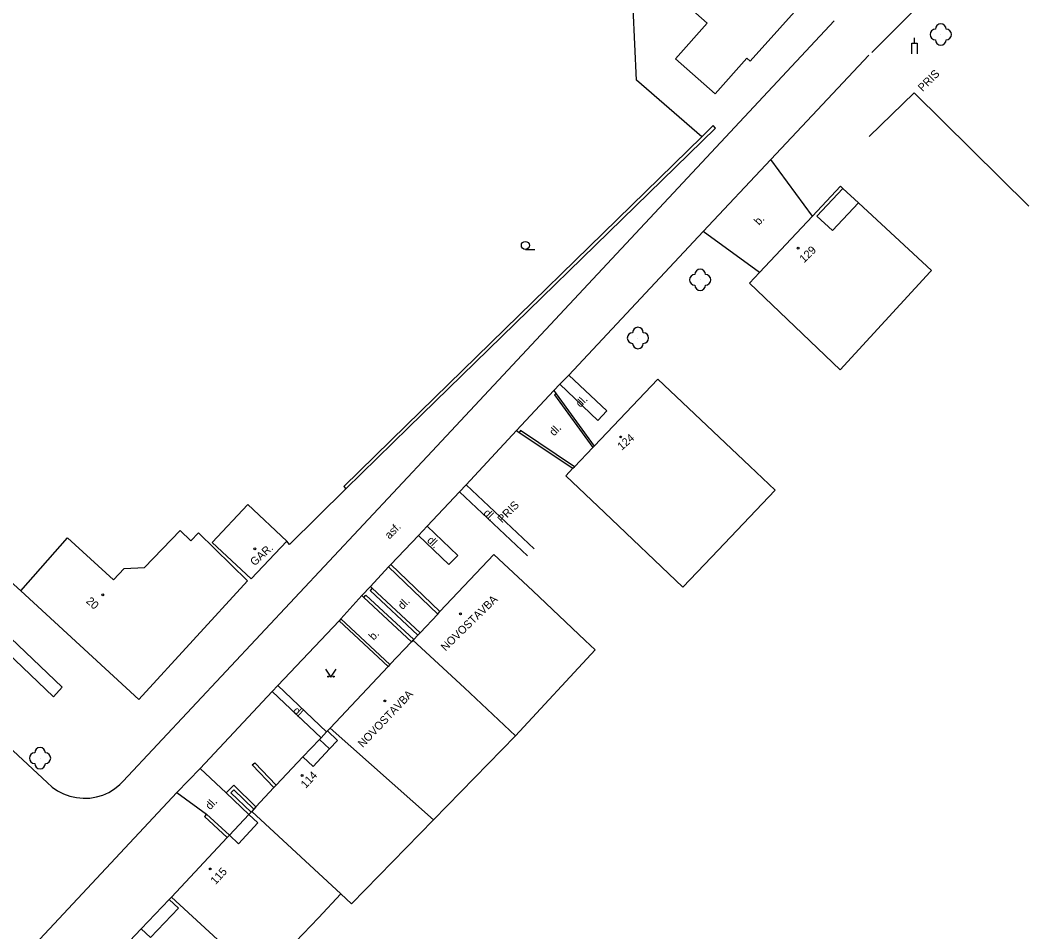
# Model space of a CAD drawing. Extents: x -577457 to -568404, y -1208466 to -1201387.
# Drawn here: x -572898.6 to -572804.1, y -1203358.5 to -1203273.1 of the extents above; entities that cross this region are included whole.
import ezdxf

# ---------------------------------------------------------------- set-up
doc = ezdxf.new("R2010")
doc.units = 0
for name, color, linetype in [('BUDOVY_MĚŘ', 7, 'Continuous'), ('BUDOVY_NEMĚŘ', 7, 'Continuous'), ('POMOC_POPIS', 7, 'Continuous'), ('ROZHRANÍ_PLOCH', 7, 'Continuous'), ('ZELEŇ', 7, 'Continuous'), ('ZN_BUDOV', 7, 'Continuous'), ('ZN_DOPLŇKOVÉ', 7, 'Continuous'), ('ZN_KULTUR', 7, 'Continuous'), ('Č_POPIS_ORIENT', 7, 'Continuous')]:
    doc.layers.add(name, color=color, linetype=linetype)

msp = doc.modelspace()

# ---------------------------------------------------------------- linework, layer by layer
at = {"layer": 'BUDOVY_MĚŘ'}
for points in [[(-572835.98, -1203260.5), (-572824.62, -1203270.7), (-572830.16, -1203276.9), (-572830.47, -1203276.63), (-572833.45, -1203279.97), (-572837.16, -1203276.68), (-572834.19, -1203273.33), (-572841.62, -1203266.74), (-572835.98, -1203260.5)], [(-572824.33, -1203291.43), (-572821.69, -1203288.62), (-572821.47, -1203288.83)], [(-572821.47, -1203288.83), (-572823.91, -1203291.42), (-572822.46, -1203292.77), (-572820.03, -1203290.19)], [(-572821.47, -1203288.83), (-572820.03, -1203290.19)], [(-572829.3, -1203296.71), (-572824.33, -1203291.43)], [(-572830.22, -1203297.69), (-572829.3, -1203296.71)], [(-572844.78, -1203312.96), (-572838.81, -1203306.69)], [(-572846.63, -1203314.9), (-572844.92, -1203313.1)], [(-572844.92, -1203313.1), (-572844.78, -1203312.96)], [(-572843.81, -1203319.19), (-572847.43, -1203315.74), (-572846.77, -1203315.05)], [(-572846.77, -1203315.05), (-572846.63, -1203314.9)], [(-572873.59, -1203321.87), (-572877.24, -1203318.45)], [(-572880.57, -1203322), (-572876.92, -1203325.42), (-572873.59, -1203321.87)], [(-572859.24, -1203328.48), (-572854.18, -1203323.11), (-572850.54, -1203326.54)], [(-572898.49, -1203326.53), (-572887.45, -1203336.72), (-572877.26, -1203325.58)], [(-572861.1, -1203330.46), (-572859.44, -1203328.7)], [(-572859.44, -1203328.7), (-572859.24, -1203328.48)], [(-572861.69, -1203331.09), (-572861.31, -1203330.68)], [(-572861.31, -1203330.68), (-572861.1, -1203330.46)], [(-572861.9, -1203331.31), (-572863.92, -1203333.44)], [(-572861.76, -1203331.16), (-572861.9, -1203331.31)], [(-572861.76, -1203331.16), (-572861.69, -1203331.09)], [(-572864.09, -1203333.63), (-572869.53, -1203339.39)], [(-572863.92, -1203333.44), (-572864.09, -1203333.63)], [(-572870.37, -1203340.29), (-572870.53, -1203340.45)], [(-572869.86, -1203339.74), (-572870.37, -1203340.29)], [(-572869.77, -1203339.65), (-572869.86, -1203339.74)], [(-572869.53, -1203339.39), (-572869.77, -1203339.65)], [(-572869.58, -1203341.34), (-572868.82, -1203340.54), (-572869.77, -1203339.65)], [(-572870.53, -1203340.45), (-572872.07, -1203342.09)], [(-572869.58, -1203341.34), (-572870.53, -1203340.45)], [(-572872.07, -1203342.09), (-572874.57, -1203344.74)], [(-572872.07, -1203342.09), (-572871.12, -1203342.98), (-572869.58, -1203341.34)], [(-572874.78, -1203344.96), (-572876.47, -1203346.76)], [(-572874.57, -1203344.74), (-572874.78, -1203344.96)], [(-572876.47, -1203346.76), (-572876.67, -1203346.98)], [(-572878.96, -1203349.43), (-572878.12, -1203350.22), (-572876.3, -1203348.26), (-572877.14, -1203347.48)], [(-572878.96, -1203349.43), (-572877.14, -1203347.48)], [(-572877.14, -1203347.48), (-572876.93, -1203347.26)], [(-572876.93, -1203347.26), (-572876.87, -1203347.19)], [(-572876.67, -1203346.98), (-572876.87, -1203347.19)], [(-572884.38, -1203355.22), (-572879.17, -1203349.65)], [(-572879.17, -1203349.65), (-572878.96, -1203349.43)], [(-572884.59, -1203355.45), (-572884.38, -1203355.22)], [(-572887.22, -1203358.21), (-572886.36, -1203359.02), (-572883.74, -1203356.26), (-572884.59, -1203355.45)], [(-572887.22, -1203358.21), (-572884.59, -1203355.45)], [(-572889.93, -1203361.08), (-572887.22, -1203358.21)]]:
    msp.add_lwpolyline(points, dxfattribs=at)
at = {"layer": 'BUDOVY_NEMĚŘ'}
for points in [[(-572820.03, -1203290.19), (-572813.18, -1203296.52)], [(-572813.3, -1203296.64), (-572821.73, -1203305.82)], [(-572813.18, -1203296.52), (-572813.3, -1203296.64)], [(-572821.73, -1203305.82), (-572830.22, -1203297.69)], [(-572838.81, -1203306.69), (-572830.21, -1203314.85)], [(-572830.21, -1203314.85), (-572827.83, -1203317.1)], [(-572827.83, -1203317.1), (-572833.8, -1203323.39)], [(-572880.57, -1203322), (-572877.24, -1203318.45)], [(-572836.47, -1203326.2), (-572843.81, -1203319.19)], [(-572886.9, -1203324.34), (-572883.56, -1203320.89)], [(-572883.56, -1203320.89), (-572882.58, -1203321.84)], [(-572882.58, -1203321.84), (-572881.86, -1203321.08)], [(-572881.86, -1203321.08), (-572877.26, -1203325.58)], [(-572898.49, -1203326.53), (-572894.14, -1203321.55)], [(-572894.14, -1203321.55), (-572889.81, -1203325.51)], [(-572833.8, -1203323.39), (-572836.47, -1203326.2)], [(-572889.81, -1203325.51), (-572888.83, -1203324.44)], [(-572888.83, -1203324.44), (-572886.9, -1203324.34)], [(-572850.54, -1203326.54), (-572845.63, -1203331.17)], [(-572856.93, -1203335.61), (-572861.76, -1203331.16)], [(-572845.63, -1203331.17), (-572844.7, -1203332.05)], [(-572844.7, -1203332.05), (-572852.15, -1203340.12)], [(-572852.15, -1203340.12), (-572856.93, -1203335.61)], [(-572859.84, -1203347.97), (-572869.53, -1203339.39)], [(-572859.84, -1203347.97), (-572852.15, -1203340.12)], [(-572868.51, -1203354.91), (-572876.87, -1203347.19)], [(-572867.51, -1203355.85), (-572859.84, -1203347.97)], [(-572875.35, -1203363.55), (-572884.38, -1203355.22)], [(-572870.61, -1203357.17), (-572868.51, -1203354.91)], [(-572868.51, -1203354.91), (-572867.51, -1203355.85)], [(-572872.75, -1203359.42), (-572870.61, -1203357.17)]]:
    msp.add_lwpolyline(points, dxfattribs=at)
at = {"layer": 'ROZHRANÍ_PLOCH'}
for points in [[(-572818.77, -1203276.09), (-572811.89, -1203269.2)], [(-572859.95, -1203313.45), (-572822.29, -1203273.13)], [(-572819.06, -1203276.33), (-572828.23, -1203286.1)], [(-572828.23, -1203286.1), (-572834.57, -1203292.85)], [(-572824.33, -1203291.43), (-572828.23, -1203286.1)], [(-572834.57, -1203292.85), (-572847.16, -1203306.31)], [(-572829.3, -1203296.71), (-572834.57, -1203292.85)], [(-572848, -1203307.17), (-572848.55, -1203307.76)], [(-572848, -1203307.17), (-572844.44, -1203310.58), (-572843.59, -1203309.65), (-572847.16, -1203306.31)], [(-572847.16, -1203306.31), (-572848, -1203307.17)], [(-572848.55, -1203307.76), (-572852.05, -1203311.52)], [(-572848.55, -1203307.76), (-572848.33, -1203308.06)], [(-572852.05, -1203311.52), (-572856.77, -1203316.59)], [(-572852.05, -1203311.52), (-572851.8, -1203311.69)], [(-572912.88, -1203328.8), (-572896.03, -1203344.49), (-572895.56, -1203344.91), (-572895.05, -1203345.26), (-572894.49, -1203345.55), (-572893.9, -1203345.76), (-572893.29, -1203345.9), (-572892.67, -1203345.96), (-572892.04, -1203345.94), (-572891.42, -1203345.84), (-572890.82, -1203345.66), (-572890.25, -1203345.41), (-572889.71, -1203345.08), (-572889.22, -1203344.69), (-572888.9, -1203344.37), (-572859.95, -1203313.45)], [(-572856.77, -1203316.59), (-572857.4, -1203317.24)], [(-572856.77, -1203316.59), (-572850.4, -1203322.6)], [(-572857.4, -1203317.24), (-572860.44, -1203320.46)], [(-572857.4, -1203317.24), (-572851.02, -1203323.25)], [(-572861.25, -1203321.35), (-572858.39, -1203324.07), (-572857.56, -1203323.23), (-572860.44, -1203320.46)], [(-572860.44, -1203320.46), (-572861.25, -1203321.35)], [(-572861.25, -1203321.35), (-572863.83, -1203324.07)], [(-572912.88, -1203328.8), (-572908.47, -1203324.02), (-572895.43, -1203336.46), (-572894.63, -1203335.57), (-572906.99, -1203323.77)], [(-572863.83, -1203324.07), (-572864.04, -1203324.29)], [(-572864.04, -1203324.29), (-572865.75, -1203326.12)], [(-572865.75, -1203326.12), (-572866.55, -1203326.98)], [(-572866.55, -1203326.98), (-572868.51, -1203329.16)], [(-572868.68, -1203329.34), (-572874.43, -1203335.4)], [(-572868.51, -1203329.16), (-572868.68, -1203329.34)], [(-572868.68, -1203329.34), (-572864.09, -1203333.63)], [(-572874.43, -1203335.4), (-572874.96, -1203335.95)], [(-572874.43, -1203335.4), (-572869.86, -1203339.74)], [(-572874.96, -1203335.95), (-572881.7, -1203343.19)], [(-572874.96, -1203335.95), (-572870.37, -1203340.29)], [(-572881.7, -1203343.19), (-572883.87, -1203345.44)], [(-572881.7, -1203343.19), (-572879.25, -1203345.46)], [(-572883.87, -1203345.44), (-572899.8, -1203362.49), (-572923.48, -1203388.12)], [(-572883.87, -1203345.44), (-572881.1, -1203347.44)]]:
    msp.add_lwpolyline(points, dxfattribs=at)
at = {"layer": 'ZELEŇ'}
for centre in [(-572812.31, -1203274.4), (-572834.85, -1203297.39), (-572840.68, -1203302.84), (-572896.7, -1203342.21)]:
    msp.add_circle(centre, 0.0005, dxfattribs=at)
for centre, start, end in [((-572812.81, -1203274.4), 89.99999, 269.99999), ((-572812.31, -1203273.9), 0, 179.99999), ((-572811.81, -1203274.4), 270, 89.99999), ((-572812.31, -1203274.9), 179.99999, 359.99999), ((-572834.85, -1203296.89), 0, 179.99999), ((-572835.35, -1203297.39), 89.99999, 269.99999), ((-572834.35, -1203297.39), 270, 89.99999), ((-572834.85, -1203297.89), 179.99999, 359.99999), ((-572841.18, -1203302.84), 89.99999, 269.99999), ((-572840.68, -1203302.34), 0, 179.99999), ((-572840.18, -1203302.84), 270, 89.99999), ((-572840.68, -1203303.34), 179.99999, 359.99999), ((-572896.7, -1203341.71), 0, 179.99999), ((-572897.2, -1203342.21), 89.99999, 269.99999), ((-572896.2, -1203342.21), 270, 89.99999), ((-572896.7, -1203342.71), 179.99999, 359.99999)]:
    msp.add_arc(centre, 0.5, start, end, dxfattribs=at)
at = {"layer": 'ZN_BUDOV'}
for centre in [(-572825.68, -1203294.42), (-572842.3, -1203312.11), (-572876.58, -1203322.59), (-572890.83, -1203326.9), (-572857.32, -1203328.68), (-572864.39, -1203336.85), (-572872.15, -1203343.83), (-572880.75, -1203352.59)]:
    msp.add_circle(centre, 0.0875, dxfattribs=at)
at = {"layer": 'ZN_DOPLŇKOVÉ'}
msp.add_line((-572814.76, -1203275.21), (-572814.76, -1203274.71), dxfattribs=at)
for points in [[(-572834.71, -1203284), (-572840.81, -1203278.67), (-572841.27, -1203268.54), (-572842.9, -1203266.51), (-572843.4, -1203263.6), (-572847.12, -1203260.21)], [(-572815.01, -1203276.21), (-572815.01, -1203275.21), (-572814.51, -1203275.21), (-572814.51, -1203276.21)], [(-572814.81, -1203279.87), (-572819.03, -1203283.95)], [(-572804.06, -1203290.48), (-572814.81, -1203279.87)], [(-572833.4, -1203283.18), (-572862.18, -1203311.23)], [(-572834.71, -1203284), (-572833.62, -1203282.93)], [(-572833.4, -1203283.18), (-572833.62, -1203282.93)], [(-572862.39, -1203311.03), (-572834.71, -1203284)], [(-572848.33, -1203308.06), (-572848.49, -1203308.18), (-572844.92, -1203313.1)], [(-572848.33, -1203308.06), (-572844.78, -1203312.96)], [(-572862.39, -1203311.03), (-572868.25, -1203316.76), (-572868.04, -1203316.97)], [(-572862.18, -1203311.23), (-572868.04, -1203316.97)], [(-572846.63, -1203314.9), (-572851.69, -1203311.52), (-572851.8, -1203311.69)], [(-572851.8, -1203311.69), (-572846.77, -1203315.05)], [(-572873.33, -1203322.19), (-572868.04, -1203316.97)], [(-572898.49, -1203326.53), (-572904.5, -1203321.13)], [(-572873.33, -1203322.19), (-572873.59, -1203321.87)], [(-572859.24, -1203328.48), (-572863.83, -1203324.07)], [(-572859.44, -1203328.7), (-572864.04, -1203324.29)], [(-572865.57, -1203326.29), (-572865.75, -1203326.12)], [(-572866.55, -1203326.98), (-572866.37, -1203327.15)], [(-572866.37, -1203327.15), (-572866.16, -1203326.93)], [(-572861.69, -1203331.09), (-572866.16, -1203326.93)], [(-572865.57, -1203326.29), (-572865.77, -1203326.51)], [(-572865.77, -1203326.51), (-572861.31, -1203330.68)], [(-572861.1, -1203330.46), (-572865.57, -1203326.29)], [(-572866.37, -1203327.15), (-572861.9, -1203331.31)], [(-572868.51, -1203329.16), (-572863.92, -1203333.44)], [(-572874.78, -1203344.96), (-572876.81, -1203342.84), (-572876.59, -1203342.63)], [(-572874.57, -1203344.74), (-572876.59, -1203342.63)], [(-572879.25, -1203345.46), (-572878.54, -1203344.74), (-572876.47, -1203346.76)], [(-572877.14, -1203347.48), (-572879.25, -1203345.46)], [(-572876.93, -1203347.26), (-572878.82, -1203345.45), (-572878.54, -1203345.16), (-572876.67, -1203346.98)], [(-572881.1, -1203347.44), (-572881.3, -1203347.66)], [(-572881.3, -1203347.66), (-572879.17, -1203349.65)], [(-572878.96, -1203349.43), (-572881.1, -1203347.44)]]:
    msp.add_lwpolyline(points, dxfattribs=at)
at = {"layer": 'ZN_KULTUR'}
msp.add_line((-572851.23, -1203294.535), (-572850.355, -1203294.535), dxfattribs=at)
msp.add_lwpolyline([(-572869.94, -1203333.86), (-572869.44, -1203334.61), (-572868.94, -1203333.86)], dxfattribs=at)
for centre, radius in [((-572851.23, -1203294.16), 0.375), ((-572869.69, -1203334.56), 0.05), ((-572869.19, -1203334.56), 0.05)]:
    msp.add_circle(centre, radius, dxfattribs=at)

# ---------------------------------------------------------------- texts
at = {"layer": 'POMOC_POPIS'}
for s, rotation, p in [(' PRIS', 44.99999, (-572814.21, -1203280)), (' b.', 46.79003, (-572829.53, -1203292.53)), (' dl.', 46.38999, (-572846.26, -1203309.6)), (' dl.', 46.38999, (-572848.73, -1203312.28)), (' PRIS', 45.24997, (-572853.6, -1203320.42)), (' dl.', 316.44001, (-572855.42, -1203319.12)), (' asf.', 45.24997, (-572864.16, -1203321.93)), ('GAR.', 42.48998, (-572876.6, -1203324.24)), (' dl.', 316.44001, (-572860.7, -1203321.68)), ('NOVOSTAVBA', 44.36, (-572858.71, -1203332.23)), (' dl.', 46.72001, (-572862.91, -1203328.54)), (' b.', 46.72001, (-572865.63, -1203331.42)), (' NOVOSTAVBA', 46.38999, (-572866.65, -1203341.47)), ('dl.', 316.59998, (-572873.07, -1203337.84)), (' dl.', 46.91997, (-572880.95, -1203347.3))]:
    msp.add_text(s, height=0.75, rotation=rotation, dxfattribs=at).set_placement(p)
at = {"layer": 'Č_POPIS_ORIENT'}
for s, rotation, p in [('129', 43.98998, (-572825.12, -1203295.84)), ('124', 41.03002, (-572842.21, -1203313.41)), ('20', 317.88999, (-572892.44, -1203327.58)), ('114', 46.74001, (-572871.81, -1203345.09)), ('115', 46.91997, (-572880.26, -1203354.11))]:
    msp.add_text(s, height=0.75, rotation=rotation, dxfattribs=at).set_placement(p)

doc.saveas('drawing.dxf')
